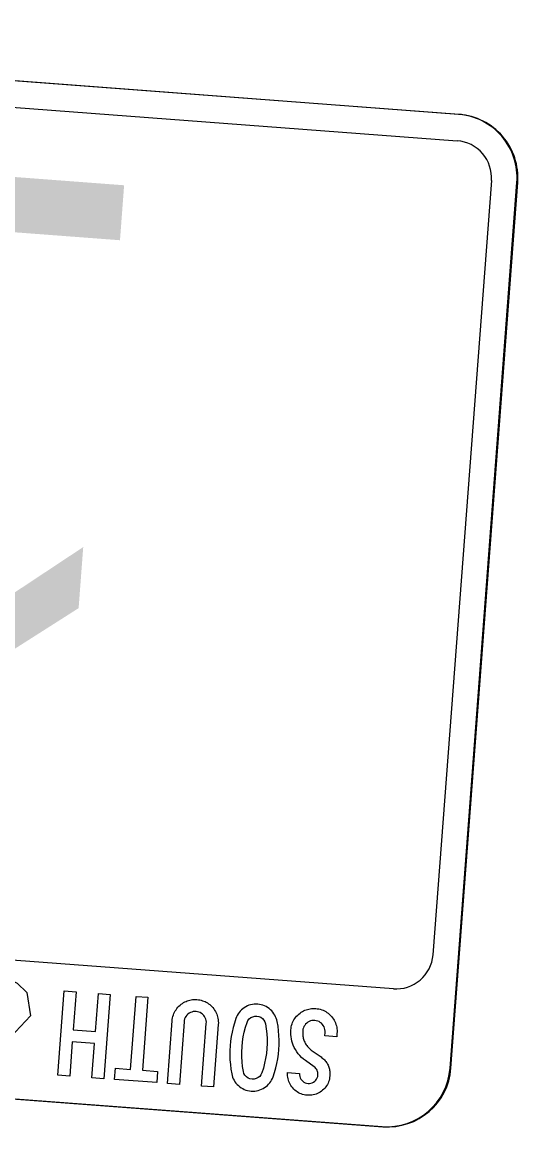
# Model space of a CAD drawing. Extents: x 2001876 to 2025694, y 804561 to 868938.
# Drawn here: x 2023004.8 to 2023032.7, y 808911.2 to 808973.3 of the extents above; entities that cross this region are included whole.
import ezdxf

# ---------------------------------------------------------------- set-up
doc = ezdxf.new("R2010")
doc.units = 0
doc.layers.add('TR SN EXTRUDED PANEL SIGNS - GROUND MOUNTED', color=7, linetype='Continuous')

msp = doc.modelspace()

# ---------------------------------------------------------------- linework, layer by layer
at = {"layer": 'TR SN EXTRUDED PANEL SIGNS - GROUND MOUNTED'}
for p, q in [((2023029.328, 808968.086), (2022960.648, 808973.265)), ((2023029.264, 808966.603), (2023029.264, 808966.602)), ((2023031.179, 808964.374), (2023027.9, 808920.887)), ((2023028.862, 808914.532), (2023032.612, 808964.266)), ((2023031.18, 808964.374), (2023031.179, 808964.374)), ((2023027.9, 808920.887), (2023027.9, 808920.887)), ((2022956.362, 808916.426), (2023025.042, 808911.247)), ((2023025.089, 808911.244), (2023025.089, 808911.244))]:
    msp.add_line(p, q, dxfattribs=at)
for points in [[(2022960.584, 808971.781), (2022960.584, 808971.782), (2022994.556, 808969.22), (2023029.264, 808966.603)], [(2023029.375, 808968.082), (2023029.375, 808968.082), (2022994.667, 808970.7)], [(2023028.909, 808914.528), (2023028.909, 808914.528), (2023032.66, 808964.262)], [(2023025.673, 808918.988), (2023025.673, 808918.988), (2023002.741, 808920.701), (2023002.788, 808920.472), (2023003.867, 808920.137), (2023004.091, 808919.531), (2023004.55, 808919.304), (2023005.084, 808918.784), (2023005.285, 808917.467), (2023003.304, 808915.371), (2023000.048, 808914.474), (2022999.695, 808914.103), (2022991.843, 808914.985), (2022990.397, 808917.17), (2022985.612, 808917.617), (2022984.306, 808919.21), (2022981.701, 808922.288), (2022956.992, 808924.151)], [(2023016.49, 808915.52), (2023016.487, 808915.255), (2023016.496, 808914.993), (2023016.517, 808914.732), (2023016.55, 808914.473), (2023016.594, 808914.215), (2023016.617, 808914.118), (2023016.647, 808914.026), (2023016.683, 808913.937), (2023016.726, 808913.851), (2023016.777, 808913.771), (2023016.834, 808913.694), (2023016.9, 808913.619), (2023016.973, 808913.55), (2023017.051, 808913.487), (2023017.131, 808913.43), (2023017.216, 808913.381), (2023017.303, 808913.339), (2023017.394, 808913.305), (2023017.488, 808913.279), (2023017.586, 808913.261), (2023017.687, 808913.248), (2023017.79, 808913.245), (2023017.889, 808913.249), (2023017.986, 808913.261), (2023018.082, 808913.282), (2023018.174, 808913.31), (2023018.264, 808913.346), (2023018.353, 808913.39), (2023018.44, 808913.443), (2023018.522, 808913.5), (2023018.597, 808913.564), (2023018.667, 808913.632), (2023018.73, 808913.705), (2023018.786, 808913.783), (2023018.835, 808913.865), (2023018.88, 808913.952), (2023018.917, 808914.045), (2023019, 808914.294), (2023019.069, 808914.546), (2023019.128, 808914.801), (2023019.176, 808915.057), (2023019.213, 808915.318), (2023019.238, 808915.581), (2023019.253, 808915.842), (2023019.255, 808916.104), (2023019.246, 808916.364), (2023019.226, 808916.624), (2023019.195, 808916.884), (2023019.151, 808917.143), (2023019.13, 808917.239), (2023019.1, 808917.334), (2023019.062, 808917.422), (2023019.02, 808917.508), (2023018.969, 808917.591), (2023018.91, 808917.67), (2023018.844, 808917.745), (2023018.771, 808917.816), (2023018.694, 808917.882), (2023018.612, 808917.939), (2023018.527, 808917.99), (2023018.44, 808918.031), (2023018.349, 808918.067), (2023018.254, 808918.093), (2023018.157, 808918.113), (2023018.055, 808918.124), (2023017.952, 808918.129), (2023017.851, 808918.123), (2023017.754, 808918.112), (2023017.658, 808918.09), (2023017.564, 808918.062), (2023017.472, 808918.025), (2023017.385, 808917.981), (2023017.298, 808917.927), (2023017.216, 808917.868), (2023017.14, 808917.802), (2023017.071, 808917.733), (2023017.008, 808917.66), (2023016.953, 808917.58), (2023016.904, 808917.496), (2023016.86, 808917.407), (2023016.823, 808917.313), (2023016.742, 808917.064), (2023016.673, 808916.812), (2023016.612, 808916.559), (2023016.566, 808916.304), (2023016.529, 808916.046), (2023016.503, 808915.788), (2023016.49, 808915.52)], [(2023020.145, 808913.296), (2023020.083, 808913.357), (2023020.023, 808913.422), (2023019.966, 808913.489), (2023019.917, 808913.56), (2023019.874, 808913.633), (2023019.836, 808913.707), (2023019.804, 808913.784), (2023019.778, 808913.862), (2023019.757, 808913.942), (2023019.744, 808914.024), (2023019.737, 808914.108), (2023019.734, 808914.194), (2023019.737, 808914.282), (2023020.405, 808914.231), (2023020.405, 808914.149), (2023020.416, 808914.068), (2023020.441, 808913.993), (2023020.478, 808913.922), (2023020.529, 808913.855), (2023020.588, 808913.795), (2023020.652, 808913.747), (2023020.723, 808913.712), (2023020.799, 808913.687), (2023020.882, 808913.674), (2023020.965, 808913.675), (2023021.043, 808913.688), (2023021.118, 808913.712), (2023021.189, 808913.75), (2023021.257, 808913.799), (2023021.317, 808913.858), (2023021.364, 808913.922), (2023021.4, 808913.993), (2023021.423, 808914.069), (2023021.436, 808914.15), (2023021.438, 808914.222), (2023021.432, 808914.289), (2023021.416, 808914.352), (2023021.393, 808914.412), (2023021.364, 808914.468), (2023021.325, 808914.521), (2023021.278, 808914.569), (2023021.224, 808914.612), (2023020.736, 808914.957), (2023020.623, 808915.044), (2023020.518, 808915.137), (2023020.419, 808915.237), (2023020.33, 808915.344), (2023020.246, 808915.456), (2023020.173, 808915.575), (2023020.106, 808915.7), (2023020.054, 808915.817), (2023020.009, 808915.935), (2023019.974, 808916.055), (2023019.945, 808916.178), (2023019.926, 808916.3), (2023019.916, 808916.426), (2023019.913, 808916.552), (2023019.918, 808916.68), (2023019.928, 808916.768), (2023019.942, 808916.853), (2023019.961, 808916.935), (2023019.986, 808917.016), (2023020.016, 808917.093), (2023020.05, 808917.168), (2023020.09, 808917.242), (2023020.135, 808917.311), (2023020.185, 808917.379), (2023020.241, 808917.445), (2023020.301, 808917.507), (2023020.366, 808917.567), (2023020.43, 808917.619), (2023020.494, 808917.667), (2023020.561, 808917.709), (2023020.629, 808917.747), (2023020.699, 808917.78), (2023020.77, 808917.808), (2023020.843, 808917.833), (2023020.918, 808917.852), (2023020.993, 808917.866), (2023021.07, 808917.876), (2023021.15, 808917.883), (2023021.231, 808917.883), (2023021.313, 808917.878), (2023021.402, 808917.87), (2023021.486, 808917.856), (2023021.569, 808917.835), (2023021.65, 808917.812), (2023021.727, 808917.782), (2023021.802, 808917.746), (2023021.874, 808917.707), (2023021.945, 808917.662), (2023022.011, 808917.611), (2023022.077, 808917.555), (2023022.139, 808917.495), (2023022.197, 808917.43), (2023022.254, 808917.361), (2023022.304, 808917.291), (2023022.348, 808917.219), (2023022.389, 808917.145), (2023022.423, 808917.069)], [(2023017.202, 808916.015), (2023017.243, 808916.289), (2023017.3, 808916.561), (2023017.371, 808916.831), (2023017.456, 808917.097), (2023017.506, 808917.203), (2023017.578, 808917.295), (2023017.669, 808917.369), (2023017.773, 808917.423), (2023017.885, 808917.452), (2023018.004, 808917.454), (2023018.122, 808917.433), (2023018.228, 808917.387), (2023018.324, 808917.318), (2023018.403, 808917.228), (2023018.459, 808917.126), (2023018.493, 808917.014), (2023018.538, 808916.738), (2023018.566, 808916.463), (2023018.582, 808916.185), (2023018.583, 808915.909), (2023018.568, 808915.63), (2023018.541, 808915.351), (2023018.498, 808915.075), (2023018.441, 808914.803), (2023018.371, 808914.534), (2023018.286, 808914.27), (2023018.235, 808914.163), (2023018.165, 808914.073), (2023018.074, 808913.999), (2023017.968, 808913.945), (2023017.856, 808913.915), (2023017.737, 808913.912), (2023017.619, 808913.933), (2023017.513, 808913.979), (2023017.419, 808914.048), (2023017.339, 808914.135), (2023017.282, 808914.233), (2023017.249, 808914.344), (2023017.204, 808914.617), (2023017.174, 808914.892), (2023017.159, 808915.171), (2023017.159, 808915.452), (2023017.173, 808915.736), (2023017.202, 808916.015)], [(2023022.493, 808916.297), (2023021.823, 808916.347), (2023021.837, 808916.532), (2023021.839, 808916.617), (2023021.829, 808916.699), (2023021.81, 808916.777), (2023021.781, 808916.852), (2023021.74, 808916.923), (2023021.689, 808916.991), (2023021.631, 808917.052), (2023021.568, 808917.103), (2023021.499, 808917.145), (2023021.425, 808917.176), (2023021.346, 808917.198), (2023021.263, 808917.209), (2023021.177, 808917.21), (2023021.096, 808917.201), (2023021.018, 808917.181), (2023020.944, 808917.152), (2023020.873, 808917.11), (2023020.805, 808917.059), (2023020.744, 808917), (2023020.693, 808916.936), (2023020.651, 808916.867), (2023020.62, 808916.792), (2023020.598, 808916.714), (2023020.587, 808916.629), (2023020.584, 808916.566), (2023020.583, 808916.504), (2023020.584, 808916.442), (2023020.589, 808916.383), (2023020.596, 808916.324), (2023020.606, 808916.266), (2023020.617, 808916.209), (2023020.634, 808916.154), (2023020.651, 808916.101), (2023020.67, 808916.048), (2023020.693, 808915.996), (2023020.72, 808915.946), (2023020.748, 808915.896), (2023020.778, 808915.85), (2023020.811, 808915.803), (2023020.847, 808915.757), (2023020.886, 808915.713), (2023020.928, 808915.67), (2023020.97, 808915.627), (2023021.018, 808915.587), (2023021.066, 808915.547), (2023021.119, 808915.51), (2023021.61, 808915.161), (2023021.663, 808915.121), (2023021.714, 808915.08), (2023021.76, 808915.037), (2023021.804, 808914.994), (2023021.845, 808914.948), (2023021.884, 808914.902), (2023021.919, 808914.854), (2023021.952, 808914.805), (2023021.981, 808914.754), (2023022.007, 808914.701), (2023022.03, 808914.648), (2023022.05, 808914.593), (2023022.068, 808914.536), (2023022.083, 808914.478), (2023022.094, 808914.418), (2023022.102, 808914.357), (2023022.107, 808914.297), (2023022.11, 808914.233), (2023022.108, 808914.168), (2023022.105, 808914.101), (2023022.095, 808914.013), (2023022.081, 808913.929), (2023022.061, 808913.848), (2023022.034, 808913.769), (2023022.003, 808913.691), (2023021.966, 808913.62), (2023021.924, 808913.548), (2023021.874, 808913.48), (2023021.822, 808913.416), (2023021.761, 808913.354), (2023021.696, 808913.294), (2023021.629, 808913.239), (2023021.558, 808913.19), (2023021.485, 808913.146), (2023021.411, 808913.109), (2023021.334, 808913.077), (2023021.256, 808913.052), (2023021.175, 808913.031), (2023021.093, 808913.019), (2023021.008, 808913.011), (2023020.921, 808913.008), (2023020.832, 808913.011), (2023020.745, 808913.021), (2023020.661, 808913.037), (2023020.578, 808913.057), (2023020.499, 808913.082), (2023020.424, 808913.115), (2023020.349, 808913.152), (2023020.279, 808913.194), (2023020.211, 808913.242), (2023020.145, 808913.296)], [(2023022.423, 808917.069), (2023022.45, 808916.991), (2023022.474, 808916.911), (2023022.492, 808916.83), (2023022.503, 808916.747), (2023022.511, 808916.662), (2023022.512, 808916.575), (2023022.507, 808916.486), (2023022.493, 808916.297), (2023022.493, 808916.297)], [(2022956.409, 808916.423), (2022956.409, 808916.423), (2023025.089, 808911.244)]]:
    msp.add_lwpolyline(points, dxfattribs=at)
for points in [[(2023007.183, 808918.868), (2023007.853, 808918.817), (2023007.691, 808916.676), (2023008.942, 808916.582), (2023009.103, 808918.723), (2023009.773, 808918.672), (2023009.416, 808913.942), (2023008.746, 808913.993), (2023008.891, 808915.912), (2023007.641, 808916.007), (2023007.496, 808914.087), (2023006.827, 808914.137), (2023007.183, 808918.868)], [(2023010.063, 808914.528), (2023010.916, 808914.464), (2023011.225, 808918.563), (2023011.888, 808918.513), (2023011.579, 808914.414), (2023012.432, 808914.35), (2023012.384, 808913.718), (2023010.016, 808913.897), (2023010.063, 808914.528)], [(2023012.984, 808913.673), (2023013.249, 808917.183), (2023013.259, 808917.271), (2023013.273, 808917.357), (2023013.292, 808917.44), (2023013.317, 808917.519), (2023013.347, 808917.598), (2023013.381, 808917.673), (2023013.421, 808917.745), (2023013.466, 808917.816), (2023013.516, 808917.882), (2023013.572, 808917.948), (2023013.632, 808918.01), (2023013.697, 808918.07), (2023013.761, 808918.122), (2023013.825, 808918.17), (2023013.892, 808918.212), (2023013.96, 808918.25), (2023014.03, 808918.283), (2023014.101, 808918.311), (2023014.174, 808918.336), (2023014.249, 808918.355), (2023014.324, 808918.369), (2023014.401, 808918.379), (2023014.481, 808918.385), (2023014.562, 808918.386), (2023014.644, 808918.381), (2023014.725, 808918.373), (2023014.805, 808918.361), (2023014.881, 808918.343), (2023014.956, 808918.321), (2023015.028, 808918.297), (2023015.098, 808918.266), (2023015.166, 808918.231), (2023015.232, 808918.192), (2023015.295, 808918.149), (2023015.357, 808918.102), (2023015.416, 808918.05), (2023015.474, 808917.993), (2023015.528, 808917.932), (2023015.585, 808917.862), (2023015.635, 808917.792), (2023015.679, 808917.719), (2023015.719, 808917.646), (2023015.753, 808917.569), (2023015.781, 808917.492), (2023015.805, 808917.412), (2023015.823, 808917.33), (2023015.834, 808917.248), (2023015.842, 808917.163), (2023015.843, 808917.076), (2023015.838, 808916.987), (2023015.573, 808913.478), (2023014.904, 808913.528), (2023015.168, 808917.036), (2023015.17, 808917.122), (2023015.16, 808917.204), (2023015.141, 808917.281), (2023015.112, 808917.355), (2023015.071, 808917.426), (2023015.02, 808917.495), (2023014.961, 808917.555), (2023014.899, 808917.606), (2023014.83, 808917.648), (2023014.756, 808917.679), (2023014.677, 808917.701), (2023014.594, 808917.712), (2023014.508, 808917.713), (2023014.426, 808917.704), (2023014.349, 808917.684), (2023014.275, 808917.653), (2023014.204, 808917.612), (2023014.136, 808917.562), (2023014.075, 808917.502), (2023014.024, 808917.437), (2023013.982, 808917.369), (2023013.951, 808917.295), (2023013.929, 808917.216), (2023013.918, 808917.131), (2023013.653, 808913.622), (2023012.984, 808913.673)]]:
    msp.add_lwpolyline(points, close=True, dxfattribs=at)
for centre, radius, start, end in [((2023029.06, 808964.534), 3.562, 355.68734, 85.68755), ((2023029.107, 808964.53), 3.562, 355.68734, 85.68749), ((2023029.107, 808964.53), 2.078, 355.68734, 85.68755), ((2023025.837, 808921.051), 2.07, 265.45738, 355.45759), ((2023025.31, 808914.8), 3.562, 265.6877, 355.68734), ((2023025.357, 808914.796), 3.562, 265.6877, 355.68734)]:
    msp.add_arc(centre, radius, start, end, dxfattribs=at)

# ---------------------------------------------------------------- texts
msp.add_text('1', height=28.5, rotation=175.68749, dxfattribs=at).set_placement((2023013.446, 808963.885))

doc.saveas('drawing.dxf')
